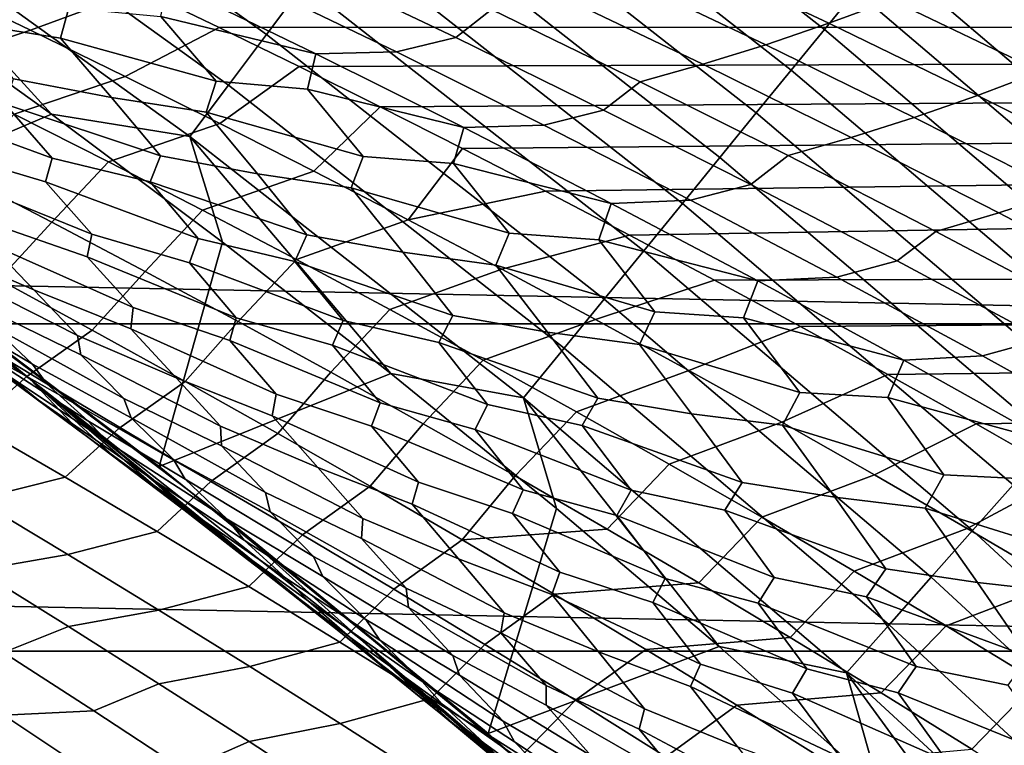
# Model space of a CAD drawing. Header units: metres. Extents: x -32 to 117, y -314 to 32.
# Tile 258 of 380: x 17.36 to 20.13, y 22.02 to 24.07. Entities that reach past the tile are written whole.
import ezdxf

# ---------------------------------------------------------------- set-up
doc = ezdxf.new("R2010")
doc.units = ezdxf.units.M
doc.layers.add('solid_24_501_064_XXX', color=7, linetype='CONTINUOUS')

msp = doc.modelspace()

# ---------------------------------------------------------------- linework, layer by layer
at = {"layer": 'solid_24_501_064_XXX'}
for points in [[(19.715281, 24.146835, -300.133514), (18.726997, 24.921106, -300.133514), (18.642801, 24.809061, -300.017517), (19.62664, 24.038271, -300.017517)], [(18.158886, 24.165089, -299.605194), (17.171129, 24.876677, -299.605194), (17.071106, 24.731768, -299.559326), (18.05311, 24.024326, -299.559326)], [(19.62664, 24.038271, -300.017517), (18.642801, 24.809061, -300.017517), (18.553757, 24.690567, -299.911987), (19.5329, 23.923458, -299.911987)], [(18.05311, 24.024326, -299.559326), (17.071106, 24.731768, -299.559326), (16.969454, 24.584499, -299.526428), (17.94561, 23.881269, -299.526428)], [(19.5329, 23.923458, -299.911987), (18.553757, 24.690567, -299.911987), (18.46034, 24.56625, -299.817505), (19.434551, 23.803005, -299.817505)], [(21.135216, 23.856728, -301.181946), (20.157463, 24.68841, -301.181946), (20.115877, 24.637476, -301.012299), (21.091614, 23.80751, -301.012299)], [(21.091614, 23.80751, -301.012299), (20.115877, 24.637476, -301.012299), (20.066599, 24.577122, -300.8479), (21.039946, 23.749187, -300.8479)], [(17.919992, 24.043806, 66.34906), (54.700001, 24.053511, 66.332779), (54.700001, 24.625265, 65.326523), (17.697502, 24.150715, 66.168381)], [(19.650311, 24.345028, 38.168167), (19.240955, 24.530233, 38.499348), (54.700001, 24.625265, 38.673473), (54.700001, 24.053511, 37.667217)], [(17.94561, 23.881269, -299.526428), (16.969454, 24.584499, -299.526428), (16.866713, 24.43565, -299.506622), (17.836958, 23.736679, -299.506622)], [(21.039946, 23.749187, -300.8479), (20.066599, 24.577122, -300.8479), (20.009888, 24.507662, -300.689575), (20.980482, 23.68207, -300.689575)], [(19.434551, 23.803005, -299.817505), (18.46034, 24.56625, -299.817505), (18.363043, 24.436771, -299.734619), (19.332119, 23.677547, -299.734619)], [(20.980482, 23.68207, -300.689575), (20.009888, 24.507662, -300.689575), (19.946043, 24.429468, -300.538208), (20.913544, 23.60651, -300.538208)], [(16.866713, 24.43565, -299.506622), (16.957956, 24.150797, -299.5), (17.447268, 23.799698, -299.5)], [(17.836958, 23.736679, -299.506622), (16.866713, 24.43565, -299.506622), (17.447268, 23.799698, -299.5)], [(19.332119, 23.677547, -299.734619), (18.363043, 24.436771, -299.734619), (18.262381, 24.302814, -299.663696), (19.226145, 23.547752, -299.663696)], [(20.913544, 23.60651, -300.538208), (19.946043, 24.429468, -300.538208), (19.875406, 24.342955, -300.394562), (20.839479, 23.522909, -300.394562)], [(20.070724, 24.149263, 37.829147), (19.650311, 24.345028, 38.168167), (54.700001, 24.053511, 37.667217)], [(20.839479, 23.522909, -300.394562), (19.875406, 24.342955, -300.394562), (19.798349, 24.248577, -300.25943), (20.758684, 23.431711, -300.25943)], [(19.226145, 23.547752, -299.663696), (18.262381, 24.302814, -299.663696), (18.158886, 24.165089, -299.605194), (19.117189, 23.414307, -299.605194)], [(19.395966, 24.318253, 38.114822), (19.817177, 24.12155, 37.775833), (19.639057, 24.055735, 37.64518), (19.218315, 24.253994, 37.982761)], [(18.266533, 24.29221, 37.905556), (18.687344, 24.09424, 37.569866), (18.587267, 24.015471, 37.366699), (18.169273, 24.215122, 37.699326)], [(17.1203, 24.164801, 66.164093), (17.387833, 24.036503, 66.380722), (17.697502, 24.150715, 66.168381), (17.477869, 24.254555, 65.989876)], [(19.218315, 24.253994, 37.982761), (19.639057, 24.055735, 37.64518), (19.461184, 23.995356, 37.511597), (19.040911, 24.195211, 37.847851)], [(20.758684, 23.431711, -300.25943), (19.798349, 24.248577, -300.25943), (19.715281, 24.146835, -300.133514), (20.671587, 23.333399, -300.133514)], [(17.495787, 24.09927, 37.085838), (17.472418, 24.013584, 36.814865), (17.202345, 24.057096, 36.738255), (17.060194, 24.217213, 37.141171)], [(18.169273, 24.215122, 37.699326), (18.587267, 24.015471, 37.366699), (18.419361, 23.975067, 37.21574), (18.002037, 24.176477, 37.547203)], [(19.040911, 24.195211, 37.847851), (19.461184, 23.995356, 37.511597), (19.283682, 23.940453, 37.375183), (18.863878, 24.141947, 37.710182)], [(17.387833, 24.036503, 66.380722), (17.1203, 24.164801, 66.164093), (16.808058, 24.062294, 66.398384), (17.075117, 23.932184, 66.613586)], [(17.773861, 24.17309, 37.441902), (18.192404, 23.969814, 37.109909), (17.755039, 24.074717, 37.169128)], [(18.419361, 23.975067, 37.21574), (18.192404, 23.969814, 37.109909), (17.773861, 24.17309, 37.441902), (18.002037, 24.176477, 37.547203)], [(19.117189, 23.414307, -299.605194), (18.158886, 24.165089, -299.605194), (18.05311, 24.024326, -299.559326), (19.005831, 23.277916, -299.559326)], [(17.447268, 23.799698, -299.5), (16.957956, 24.150797, -299.5), (16.793037, 23.520281, -299.5)], [(17.387833, 24.036503, 66.380722), (17.654823, 23.906021, 66.596596), (17.919992, 24.043806, 66.34906), (17.697502, 24.150715, 66.168381)], [(18.863878, 24.141947, 37.710182), (19.283682, 23.940453, 37.375183), (19.106682, 23.891069, 37.236034), (18.687344, 24.09424, 37.569866)], [(20.671587, 23.333399, -300.133514), (19.715281, 24.146835, -300.133514), (19.62664, 24.038271, -300.017517), (20.578648, 23.228491, -300.017517)], [(20.236925, 23.919462, 37.438545), (19.817177, 24.12155, 37.775833), (20.070724, 24.149263, 37.829147), (20.285223, 24.04706, 37.656399)], [(20.285223, 24.04706, 37.656399), (20.070724, 24.149263, 37.829147), (54.700001, 24.053511, 37.667217)], [(19.817177, 24.12155, 37.775833), (20.236925, 23.919462, 37.438545), (20.05831, 23.852129, 37.309349), (19.639057, 24.055735, 37.64518)], [(-22.751431, 23.208225, -303.5), (-21.810736, 24.094435, -303.5), (22.751431, 23.208225, -303.5)], [(-21.810736, 24.094435, -303.5), (21.810736, 24.094435, -303.5), (22.751431, 23.208225, -303.5)], [(17.755039, 24.074717, 37.169128), (17.911425, 23.892387, 36.757103), (17.472418, 24.013584, 36.814865), (17.495787, 24.09927, 37.085838)], [(18.192404, 23.969814, 37.109909), (18.168432, 23.869827, 36.841965), (17.911425, 23.892387, 36.757103), (17.755039, 24.074717, 37.169128)], [(18.687344, 24.09424, 37.569866), (19.106682, 23.891069, 37.236034), (19.003761, 23.810694, 37.03598), (18.587267, 24.015471, 37.366699)], [(17.472418, 24.013584, 36.814865), (17.615704, 23.846502, 36.411942), (17.339743, 23.899519, 36.339291), (17.202345, 24.057096, 36.738255)], [(17.919992, 24.043806, 66.34906), (18.145433, 23.933632, 66.532074), (54.700001, 24.053511, 66.332779)], [(18.145433, 23.933632, 66.532074), (18.373915, 23.819996, 66.717606), (54.700001, 24.053511, 66.332779)], [(18.373915, 23.819996, 66.717606), (18.605513, 23.702698, 66.905777), (54.700001, 24.053511, 66.332779)], [(18.605513, 23.702698, 66.905777), (18.839758, 23.582216, 67.095665), (54.700001, 24.053511, 66.332779)], [(18.839758, 23.582216, 67.095665), (19.076557, 23.45863, 67.28701), (54.700001, 24.053511, 66.332779)], [(19.316185, 23.331581, 67.480225), (54.700001, 23.44066, 67.314545), (54.700001, 24.053511, 66.332779), (19.076557, 23.45863, 67.28701)], [(19.639057, 24.055735, 37.64518), (20.05831, 23.852129, 37.309349), (19.87994, 23.79019, 37.177147), (19.461184, 23.995356, 37.511597)], [(16.040911, 24.039534, 20), (16.425798, 23.746157, 27.139278), (17.386595, 23.051964, 27.139278), (17.006699, 23.366262, 20)], [(17.750784, 22.806131, -299.5), (16.793037, 23.520281, -299.5), (16.040911, 24.039534, 20), (17.006699, 23.366262, 20)], [(17.654823, 23.906021, 66.596596), (17.387833, 24.036503, 66.380722), (17.075117, 23.932184, 66.613586), (17.341614, 23.799919, 66.827972)], [(17.921244, 23.773344, 66.811691), (18.145433, 23.933632, 66.532074), (17.919992, 24.043806, 66.34906), (17.654823, 23.906021, 66.596596)], [(19.005831, 23.277916, -299.559326), (18.05311, 24.024326, -299.559326), (17.94561, 23.881269, -299.526428), (18.892658, 23.139305, -299.526428)], [(20.578648, 23.228491, -300.017517), (19.62664, 24.038271, -300.017517), (19.5329, 23.923458, -299.911987), (20.480358, 23.117546, -299.911987)], [(17.911425, 23.892387, 36.757103), (17.883102, 23.805094, 36.490654), (17.615704, 23.846502, 36.411942), (17.472418, 24.013584, 36.814865)], [(18.587267, 24.015471, 37.366699), (19.003761, 23.810694, 37.03598), (18.835159, 23.768568, 36.886227), (18.419361, 23.975067, 37.21574)], [(19.461184, 23.995356, 37.511597), (19.87994, 23.79019, 37.177147), (19.701946, 23.733686, 37.042034), (19.283682, 23.940453, 37.375183)], [(18.192404, 23.969814, 37.109909), (18.609396, 23.76145, 36.779926), (18.168432, 23.869827, 36.841965)], [(18.835159, 23.768568, 36.886227), (18.609396, 23.76145, 36.779926), (18.192404, 23.969814, 37.109909), (18.419361, 23.975067, 37.21574)], [(19.283682, 23.940453, 37.375183), (19.701946, 23.733686, 37.042034), (19.524452, 23.682661, 36.90411), (19.106682, 23.891069, 37.236034)], [(18.187065, 23.638458, 67.026016), (18.373915, 23.819996, 66.717606), (18.145433, 23.933632, 66.532074), (17.921244, 23.773344, 66.811691)], [(20.480358, 23.117546, -299.911987), (19.5329, 23.923458, -299.911987), (19.434551, 23.803005, -299.817505), (20.377241, 23.00115, -299.817505)], [(20.236925, 23.919462, 37.438545), (20.655113, 23.711946, 37.103004), (20.475979, 23.643135, 36.975315), (20.05831, 23.852129, 37.309349)], [(17.31583, 23.827801, 36.067547), (17.449057, 23.675493, 35.67215), (17.021986, 23.831635, 35.717464), (17.036119, 23.897087, 35.997139)], [(17.615704, 23.846502, 36.411942), (17.754433, 23.681786, 36.012764), (17.31583, 23.827801, 36.067547), (17.339743, 23.899519, 36.339291)], [(17.921244, 23.773344, 66.811691), (17.654823, 23.906021, 66.596596), (17.341614, 23.799919, 66.827972), (17.607517, 23.665487, 67.041565)], [(18.892658, 23.139305, -299.526428), (17.94561, 23.881269, -299.526428), (17.836958, 23.736679, -299.506622), (18.778271, 22.999207, -299.506622)], [(18.168432, 23.869827, 36.841965), (18.325462, 23.68051, 36.430477), (17.883102, 23.805094, 36.490654), (17.911425, 23.892387, 36.757103)], [(19.106682, 23.891069, 37.236034), (19.524452, 23.682661, 36.90411), (19.418663, 23.60076, 36.707199), (19.003761, 23.810694, 37.03598)], [(18.609396, 23.76145, 36.779926), (18.580252, 23.659962, 36.516838), (18.325462, 23.68051, 36.430477), (18.168432, 23.869827, 36.841965)], [(17.449057, 23.675493, 35.67215), (17.429733, 23.608547, 35.396851), (17.15132, 23.691216, 35.325165), (17.021986, 23.831635, 35.717464)], [(17.754433, 23.681786, 36.012764), (17.725538, 23.608538, 35.745354), (17.449057, 23.675493, 35.67215), (17.31583, 23.827801, 36.067547)], [(17.883102, 23.805094, 36.490654), (18.027412, 23.630985, 36.087826), (17.754433, 23.681786, 36.012764), (17.615704, 23.846502, 36.411942)], [(20.05831, 23.852129, 37.309349), (20.475979, 23.643135, 36.975315), (20.297089, 23.579674, 36.844543), (19.87994, 23.79019, 37.177147)], [(17.447268, 23.799698, -299.5), (16.793037, 23.520281, -299.5), (17.750784, 22.806131, -299.5), (17.929358, 23.438669, -299.5)], [(17.448088, 23.494644, 67.402466), (17.607517, 23.665487, 67.041565), (17.341614, 23.799919, 66.827972), (17.184675, 23.631323, 67.192024)], [(17.836958, 23.736679, -299.506622), (17.447268, 23.799698, -299.5), (17.929358, 23.438669, -299.5)], [(18.325462, 23.68051, 36.430477), (18.292162, 23.591717, 36.168568), (18.027412, 23.630985, 36.087826), (17.883102, 23.805094, 36.490654)], [(18.452263, 23.501356, 67.239555), (18.605513, 23.702698, 66.905777), (18.373915, 23.819996, 66.717606), (18.187065, 23.638458, 67.026016)], [(19.003761, 23.810694, 37.03598), (19.418663, 23.60076, 36.707199), (19.249342, 23.556946, 36.558712), (18.835159, 23.768568, 36.886227)], [(20.377241, 23.00115, -299.817505), (19.434551, 23.803005, -299.817505), (19.332119, 23.677547, -299.734619), (20.26984, 22.879919, -299.734619)], [(18.187065, 23.638458, 67.026016), (17.921244, 23.773344, 66.811691), (17.607517, 23.665487, 67.041565), (17.872803, 23.528877, 67.254333)], [(19.87994, 23.79019, 37.177147), (20.297089, 23.579674, 36.844543), (20.118578, 23.521606, 36.710785), (19.701946, 23.733686, 37.042034)], [(17.521921, 22.909666, 30.573683), (17.386595, 23.051964, 27.139278), (16.425798, 23.746157, 27.139278), (17.273621, 23.092821, 30.907776)], [(18.609396, 23.76145, 36.779926), (19.024748, 23.547962, 36.452), (18.580252, 23.659962, 36.516838)], [(19.249342, 23.556946, 36.558712), (19.024748, 23.547962, 36.452), (18.609396, 23.76145, 36.779926), (18.835159, 23.768568, 36.886227)], [(17.836958, 23.736679, -299.506622), (17.929358, 23.438669, -299.5), (18.403728, 23.068073, -299.5)], [(18.778271, 22.999207, -299.506622), (17.836958, 23.736679, -299.506622), (18.403728, 23.068073, -299.5)], [(19.701946, 23.733686, 37.042034), (20.118578, 23.521606, 36.710785), (19.940567, 23.468977, 36.574135), (19.524452, 23.682661, 36.90411)], [(17.429733, 23.608547, 35.396851), (17.560659, 23.46081, 35.003895), (17.143993, 23.629236, 35.040768), (17.15132, 23.691216, 35.325165)], [(18.452263, 23.501356, 67.239555), (18.839758, 23.582216, 67.095665), (18.605513, 23.702698, 66.905777)], [(17.725538, 23.608538, 35.745354), (17.860188, 23.448967, 35.349571), (17.429733, 23.608547, 35.396851), (17.449057, 23.675493, 35.67215)], [(17.710852, 23.355835, 67.612053), (17.872803, 23.528877, 67.254333), (17.607517, 23.665487, 67.041565), (17.448088, 23.494644, 67.402466)], [(18.027412, 23.630985, 36.087826), (18.167362, 23.459061, 35.688553), (17.725538, 23.608538, 35.745354), (17.754433, 23.681786, 36.012764)], [(18.580252, 23.659962, 36.516838), (18.737812, 23.463604, 36.105995), (18.292162, 23.591717, 36.168568), (18.325462, 23.68051, 36.430477)], [(19.024748, 23.547962, 36.452), (18.990406, 23.445095, 36.19379), (18.737812, 23.463604, 36.105995), (18.580252, 23.659962, 36.516838)], [(20.26984, 22.879919, -299.734619), (19.332119, 23.677547, -299.734619), (19.226145, 23.547752, -299.663696), (20.158724, 22.754496, -299.663696)], [(19.524452, 23.682661, 36.90411), (19.940567, 23.468977, 36.574135), (19.831886, 23.385632, 36.380409), (19.418663, 23.60076, 36.707199)], [(17.298347, 23.33322, 67.776741), (17.448088, 23.494644, 67.402466), (17.184675, 23.631323, 67.192024), (17.034779, 23.473644, 67.567207)], [(18.452263, 23.501356, 67.239555), (18.187065, 23.638458, 67.026016), (17.872803, 23.528877, 67.254333), (18.137444, 23.390079, 67.466278)], [(18.292162, 23.591717, 36.168568), (18.437386, 23.410522, 35.765953), (18.167362, 23.459061, 35.688553), (18.027412, 23.630985, 36.087826)], [(17.560659, 23.46081, 35.003895), (17.547855, 23.397501, 34.723988), (17.271385, 23.493509, 34.651093), (17.143993, 23.629236, 35.040768)], [(17.860188, 23.448967, 35.349571), (17.835657, 23.380638, 35.078659), (17.560659, 23.46081, 35.003895), (17.429733, 23.608547, 35.396851)], [(18.167362, 23.459061, 35.688553), (18.133465, 23.384396, 35.425491), (17.860188, 23.448967, 35.349571), (17.725538, 23.608538, 35.745354)], [(18.737812, 23.463604, 36.105995), (18.699512, 23.373426, 35.848652), (18.437386, 23.410522, 35.765953), (18.292162, 23.591717, 36.168568)], [(18.452263, 23.501356, 67.239555), (18.716805, 23.362022, 67.452293), (19.076557, 23.45863, 67.28701), (18.839758, 23.582216, 67.095665)], [(19.418663, 23.60076, 36.707199), (19.831886, 23.385632, 36.380409), (19.661819, 23.34017, 36.233231), (19.249342, 23.556946, 36.558712)], [(20.297089, 23.579674, 36.844543), (20.712538, 23.36377, 36.513828), (20.533484, 23.304178, 36.381474), (20.118578, 23.521606, 36.710785)], [(19.024748, 23.547962, 36.452), (19.438368, 23.329319, 36.126167), (18.990406, 23.445095, 36.19379)], [(19.661819, 23.34017, 36.233231), (19.438368, 23.329319, 36.126167), (19.024748, 23.547962, 36.452), (19.249342, 23.556946, 36.558712)], [(20.158724, 22.754496, -299.663696), (19.226145, 23.547752, -299.663696), (19.117189, 23.414307, -299.605194), (20.044485, 22.625546, -299.605194)], [(17.271299, 23.434593, 34.362095), (17.396679, 23.303825, 33.975464), (17.114014, 23.426409, 33.909664), (16.993067, 23.546967, 34.292202)], [(17.972944, 23.214888, 67.820786), (18.137444, 23.390079, 67.466278), (17.872803, 23.528877, 67.254333), (17.710852, 23.355835, 67.612053)], [(20.118578, 23.521606, 36.710785), (20.533484, 23.304178, 36.381474), (20.354933, 23.249981, 36.246147), (19.940567, 23.468977, 36.574135)], [(17.547855, 23.397501, 34.723988), (17.67691, 23.254314, 34.333496), (17.271299, 23.434593, 34.362095), (17.271385, 23.493509, 34.651093)], [(17.561226, 23.190666, 67.985374), (17.710852, 23.355835, 67.612053), (17.448088, 23.494644, 67.402466), (17.298347, 23.33322, 67.776741)], [(18.716805, 23.362022, 67.452293), (18.452263, 23.501356, 67.239555), (18.137444, 23.390079, 67.466278), (18.401409, 23.249081, 67.677383)], [(19.940567, 23.468977, 36.574135), (20.354933, 23.249981, 36.246147), (20.243338, 23.165276, 36.055645), (19.831886, 23.385632, 36.380409)], [(17.835657, 23.380638, 35.078659), (17.968063, 23.225506, 34.685169), (17.547855, 23.397501, 34.723988), (17.560659, 23.46081, 35.003895)], [(18.403728, 23.068073, -299.5), (17.929358, 23.438669, -299.5), (17.750784, 22.806131, -299.5)], [(18.133465, 23.384396, 35.425491), (18.269423, 23.217489, 35.029438), (17.835657, 23.380638, 35.078659), (17.860188, 23.448967, 35.349571)], [(18.437386, 23.410522, 35.765953), (18.578442, 23.231323, 35.366688), (18.133465, 23.384396, 35.425491), (18.167362, 23.459061, 35.688553)], [(18.990406, 23.445095, 36.19379), (19.148386, 23.241644, 35.783695), (18.699512, 23.373426, 35.848652), (18.737812, 23.463604, 36.105995)], [(18.716805, 23.362022, 67.452293), (18.980667, 23.220446, 67.664223), (19.316185, 23.331581, 67.480225), (19.076557, 23.45863, 67.28701)], [(19.438368, 23.329319, 36.126167), (19.398813, 23.225195, 35.87286), (19.148386, 23.241644, 35.783695), (18.990406, 23.445095, 36.19379)], [(19.316185, 23.331581, 67.480225), (19.55892, 23.200689, 67.675713), (54.700001, 23.44066, 67.314545)], [(19.55892, 23.200689, 67.675713), (19.80504, 23.065565, 67.873871), (54.700001, 23.44066, 67.314545)], [(19.80504, 23.065565, 67.873871), (20.054823, 22.925797, 68.075073), (54.700001, 23.44066, 67.314545)], [(20.308544, 22.780958, 68.279678), (54.700001, 22.787764, 68.270149), (54.700001, 23.44066, 67.314545), (20.054823, 22.925797, 68.075073)], [(17.396679, 23.303825, 33.975464), (17.519754, 23.175465, 33.591549), (17.129789, 23.37281, 33.610748), (17.114014, 23.426409, 33.909664)], [(17.67691, 23.254314, 34.333496), (17.671053, 23.194256, 34.04911), (17.396679, 23.303825, 33.975464), (17.271299, 23.434593, 34.362095)], [(18.699512, 23.373426, 35.848652), (18.845539, 23.185083, 35.44635), (18.578442, 23.231323, 35.366688), (18.437386, 23.410522, 35.765953)], [(20.044485, 22.625546, -299.605194), (19.117189, 23.414307, -299.605194), (19.005831, 23.277916, -299.559326), (19.927725, 22.493752, -299.559326)], [(17.968063, 23.225506, 34.685169), (17.949772, 23.160982, 34.409752), (17.67691, 23.254314, 34.333496), (17.547855, 23.397501, 34.723988)], [(18.269423, 23.217489, 35.029438), (18.239674, 23.147886, 34.762924), (17.968063, 23.225506, 34.685169), (17.835657, 23.380638, 35.078659)], [(18.234333, 23.071789, 68.028648), (18.401409, 23.249081, 67.677383), (18.137444, 23.390079, 67.466278), (17.972944, 23.214888, 67.820786)], [(18.578442, 23.231323, 35.366688), (18.53953, 23.155346, 35.108002), (18.269423, 23.217489, 35.029438), (18.133465, 23.384396, 35.425491)], [(19.831886, 23.385632, 36.380409), (20.243338, 23.165276, 36.055645), (20.072504, 23.118204, 35.909824), (19.661819, 23.34017, 36.233231)], [(17.276031, 23.204012, 32.926212), (17.393681, 23.094213, 32.550854), (17.041071, 23.303467, 32.547173), (16.993828, 23.358156, 32.865574)], [(17.006699, 23.366262, 20), (17.386595, 23.051964, 27.139278), (18.31809, 22.318922, 27.139278), (17.944265, 22.654213, 20)], [(18.678093, 22.053082, -299.5), (17.750784, 22.806131, -299.5), (17.006699, 23.366262, 20), (17.944265, 22.654213, 20)], [(17.519754, 23.175465, 33.591549), (17.529263, 23.120922, 33.297478), (17.249033, 23.257566, 33.231655), (17.129789, 23.37281, 33.610748)], [(17.823389, 23.045979, 68.1931), (17.972944, 23.214888, 67.820786), (17.710852, 23.355835, 67.612053), (17.561226, 23.190666, 67.985374)], [(18.980667, 23.220446, 67.664223), (18.716805, 23.362022, 67.452293), (18.401409, 23.249081, 67.677383), (18.664673, 23.105871, 67.887642)], [(19.148386, 23.241644, 35.783695), (19.105072, 23.150196, 35.530937), (18.845539, 23.185083, 35.44635), (18.699512, 23.373426, 35.848652)], [(17.376978, 23.059664, 68.336273), (17.561226, 23.190666, 67.985374), (17.298347, 23.33322, 67.776741), (17.116335, 23.204409, 68.13028)], [(18.980667, 23.220446, 67.664223), (19.243818, 23.076614, 67.875343), (19.55892, 23.200689, 67.675713), (19.316185, 23.331581, 67.480225)], [(19.438368, 23.329319, 36.126167), (19.850168, 23.105488, 35.802471), (19.398813, 23.225195, 35.87286)], [(20.072504, 23.118204, 35.909824), (19.850168, 23.105488, 35.802471), (19.438368, 23.329319, 36.126167), (19.661819, 23.34017, 36.233231)], [(17.393681, 23.094213, 32.550854), (17.433697, 23.039026, 32.237888), (17.154415, 23.207626, 32.178158), (17.041071, 23.303467, 32.547173)], [(17.671053, 23.194256, 34.04911), (17.798189, 23.055868, 33.661476), (17.519754, 23.175465, 33.591549), (17.396679, 23.303825, 33.975464)], [(17.329109, 23.058941, 31.486181), (17.410372, 22.993372, 31.147726), (17.028296, 23.269629, 31.237513), (17.025963, 23.269924, 31.452799)], [(17.410372, 22.993372, 31.147726), (17.132877, 23.194756, 31.097015), (17.028296, 23.269629, 31.237513)], [(19.927725, 22.493752, -299.559326), (19.005831, 23.277916, -299.559326), (18.892658, 23.139305, -299.526428), (19.809063, 22.35981, -299.526428)], [(17.529263, 23.120922, 33.297478), (17.650774, 22.997677, 32.916779), (17.276031, 23.204012, 32.926212), (17.249033, 23.257566, 33.231655)], [(17.949772, 23.160982, 34.409752), (18.080372, 23.010256, 34.018566), (17.671053, 23.194256, 34.04911), (17.67691, 23.254314, 34.333496)], [(18.494997, 22.926531, 68.235634), (18.664673, 23.105871, 67.887642), (18.401409, 23.249081, 67.677383), (18.234333, 23.071789, 68.028648)], [(19.398813, 23.225195, 35.87286), (19.557096, 23.014597, 35.463623), (19.105072, 23.150196, 35.530937), (19.148386, 23.241644, 35.783695)], [(18.08481, 22.899143, 68.399902), (18.234333, 23.071789, 68.028648), (17.972944, 23.214888, 67.820786), (17.823389, 23.045979, 68.1931)], [(18.239674, 23.147886, 34.762924), (18.373444, 22.985285, 34.369015), (17.949772, 23.160982, 34.409752), (17.968063, 23.225506, 34.685169)], [(18.53953, 23.155346, 35.108002), (18.67668, 22.981035, 34.711784), (18.239674, 23.147886, 34.762924), (18.269423, 23.217489, 35.029438)], [(18.845539, 23.185083, 35.44635), (18.987583, 22.998543, 35.047215), (18.53953, 23.155346, 35.108002), (18.578442, 23.231323, 35.366688)], [(19.243818, 23.076614, 67.875343), (18.980667, 23.220446, 67.664223), (18.664673, 23.105871, 67.887642), (18.927208, 22.960442, 68.097054)], [(19.850168, 23.105488, 35.802471), (19.805382, 23.000229, 35.554085), (19.557096, 23.014597, 35.463623), (19.398813, 23.225195, 35.87286)], [(-23.656019, 22.285479, -303.5), (-22.751431, 23.208225, -303.5), (23.656019, 22.285479, -303.5)], [(-22.751431, 23.208225, -303.5), (22.751431, 23.208225, -303.5), (23.656019, 22.285479, -303.5)], [(17.225367, 22.926126, 68.717148), (17.376978, 23.059664, 68.336273), (17.116335, 23.204409, 68.13028), (16.964573, 23.074728, 68.511818)], [(17.410372, 22.993372, 31.147726), (17.520954, 22.909201, 30.787971), (17.273621, 23.092821, 30.907776), (17.132877, 23.194756, 31.097015)], [(17.433697, 23.039026, 32.237888), (17.549791, 22.934835, 31.86661), (17.217409, 23.148827, 31.850546), (17.154415, 23.207626, 32.178158)], [(17.650774, 22.997677, 32.916779), (17.671072, 22.943443, 32.616425), (17.393681, 23.094213, 32.550854), (17.276031, 23.204012, 32.926212)], [(17.636879, 22.912827, 68.541321), (17.823389, 23.045979, 68.1931), (17.561226, 23.190666, 67.985374), (17.376978, 23.059664, 68.336273)], [(18.080372, 23.010256, 34.018566), (18.068737, 22.949173, 33.738789), (17.798189, 23.055868, 33.661476), (17.671053, 23.194256, 34.04911)], [(19.243818, 23.076614, 67.875343), (19.506233, 22.930519, 68.085625), (19.80504, 23.065565, 67.873871), (19.55892, 23.200689, 67.675713)], [(17.798189, 23.055868, 33.661476), (17.923271, 22.919611, 33.276314), (17.529263, 23.120922, 33.297478), (17.519754, 23.175465, 33.591549)], [(18.373444, 22.985285, 34.369015), (18.349657, 22.919662, 34.098099), (18.080372, 23.010256, 34.018566), (17.949772, 23.160982, 34.409752)], [(19.105072, 23.150196, 35.530937), (19.251783, 22.954645, 35.129066), (18.987583, 22.998543, 35.047215), (18.845539, 23.185083, 35.44635)], [(20.243338, 23.165276, 36.055645), (20.652927, 22.939653, 35.732944), (20.481302, 22.891014, 35.588531), (20.072504, 23.118204, 35.909824)], [(17.549791, 22.934835, 31.86661), (17.604942, 22.875916, 31.544849), (17.329109, 23.058941, 31.486181), (17.217409, 23.148827, 31.850546)], [(18.67668, 22.981035, 34.711784), (18.641699, 22.910275, 34.449688), (18.373444, 22.985285, 34.369015), (18.239674, 23.147886, 34.762924)], [(18.987583, 22.998543, 35.047215), (18.943642, 22.92137, 34.792912), (18.67668, 22.981035, 34.711784), (18.53953, 23.155346, 35.108002)], [(19.809063, 22.35981, -299.526428), (18.892658, 23.139305, -299.526428), (18.778271, 22.999207, -299.506622), (19.689127, 22.22443, -299.506622)], [(19.557096, 23.014597, 35.463623), (19.508751, 22.921995, 35.215469), (19.251783, 22.954645, 35.129066), (19.105072, 23.150196, 35.530937)], [(17.923271, 22.919611, 33.276314), (17.926514, 22.86425, 32.987072), (17.650774, 22.997677, 32.916779), (17.529263, 23.120922, 33.297478)], [(18.754906, 22.7791, 68.441734), (18.927208, 22.960442, 68.097054), (18.664673, 23.105871, 67.887642), (18.494997, 22.926531, 68.235634)], [(19.850168, 23.105488, 35.802471), (20.260059, 22.876436, 35.480949), (19.805382, 23.000229, 35.554085)], [(20.481302, 22.891014, 35.588531), (20.260059, 22.876436, 35.480949), (19.850168, 23.105488, 35.802471), (20.072504, 23.118204, 35.909824)], [(17.520954, 22.909201, 30.787971), (17.521921, 22.909666, 30.573683), (17.273621, 23.092821, 30.907776)], [(17.671072, 22.943443, 32.616425), (17.791151, 22.825422, 32.239216), (17.433697, 23.039026, 32.237888), (17.393681, 23.094213, 32.550854)], [(19.506233, 22.930519, 68.085625), (19.243818, 23.076614, 67.875343), (18.927208, 22.960442, 68.097054), (19.188988, 22.812777, 68.305595)], [(17.485378, 22.775434, 68.921486), (17.636879, 22.912827, 68.541321), (17.376978, 23.059664, 68.336273), (17.225367, 22.926126, 68.717148)], [(17.604942, 22.875916, 31.544849), (17.719606, 22.777416, 31.177925), (17.410372, 22.993372, 31.147726), (17.329109, 23.058941, 31.486181)], [(18.538826, 22.113071, 29.209534), (18.31809, 22.318922, 27.139278), (17.386595, 23.051964, 27.139278), (18.281605, 22.321882, 29.553289)], [(18.112047, 22.45676, 29.780476), (18.281605, 22.321882, 29.553289), (17.386595, 23.051964, 27.139278)], [(18.02622, 22.524212, 29.895638), (18.112047, 22.45676, 29.780476), (17.386595, 23.051964, 27.139278)], [(17.77289, 22.720137, 30.236036), (18.02622, 22.524212, 29.895638), (17.386595, 23.051964, 27.139278)], [(17.623878, 22.83321, 30.436485), (17.77289, 22.720137, 30.236036), (17.386595, 23.051964, 27.139278)], [(17.521921, 22.909666, 30.573683), (17.623878, 22.83321, 30.436485), (17.386595, 23.051964, 27.139278)], [(18.403728, 23.068073, -299.5), (17.750784, 22.806131, -299.5), (18.678093, 22.053082, -299.5), (18.870653, 22.687691, -299.5)], [(18.068737, 22.949173, 33.738789), (18.197512, 22.803082, 33.350273), (17.923271, 22.919611, 33.276314), (17.798189, 23.055868, 33.661476)], [(18.345461, 22.750154, 68.605782), (18.494997, 22.926531, 68.235634), (18.234333, 23.071789, 68.028648), (18.08481, 22.899143, 68.399902)], [(18.778271, 22.999207, -299.506622), (18.403728, 23.068073, -299.5), (18.870653, 22.687691, -299.5)], [(19.767883, 22.782146, 68.295074), (20.054823, 22.925797, 68.075073), (19.80504, 23.065565, 67.873871), (19.506233, 22.930519, 68.085625)], [(17.791151, 22.825422, 32.239216), (17.823956, 22.769878, 31.931652), (17.549791, 22.934835, 31.86661), (17.433697, 23.039026, 32.237888)], [(17.896013, 22.763887, 68.745415), (18.08481, 22.899143, 68.399902), (17.823389, 23.045979, 68.1931), (17.636879, 22.912827, 68.541321)], [(17.719606, 22.777416, 31.177925), (17.792288, 22.712196, 30.845844), (17.520954, 22.909201, 30.787971), (17.410372, 22.993372, 31.147726)], [(17.926514, 22.86425, 32.987072), (18.050169, 22.732903, 32.6049), (17.671072, 22.943443, 32.616425), (17.650774, 22.997677, 32.916779)], [(18.349657, 22.919662, 34.098099), (18.481684, 22.761314, 33.706337), (18.068737, 22.949173, 33.738789), (18.080372, 23.010256, 34.018566)], [(18.778271, 22.999207, -299.506622), (18.870653, 22.687691, -299.5), (19.32975, 22.297846, -299.5)], [(19.689127, 22.22443, -299.506622), (18.778271, 22.999207, -299.506622), (19.32975, 22.297846, -299.5)], [(19.251783, 22.954645, 35.129066), (19.394699, 22.760696, 34.730167), (18.943642, 22.92137, 34.792912), (18.987583, 22.998543, 35.047215)], [(19.805382, 23.000229, 35.554085), (19.963852, 22.782434, 35.145809), (19.508751, 22.921995, 35.215469), (19.557096, 23.014597, 35.463623)], [(20.260059, 22.876436, 35.480949), (20.210028, 22.77017, 35.237503), (19.963852, 22.782434, 35.145809), (19.805382, 23.000229, 35.554085)], [(18.641699, 22.910275, 34.449688), (18.776712, 22.740126, 34.055473), (18.349657, 22.919662, 34.098099), (18.373444, 22.985285, 34.369015)], [(18.943642, 22.92137, 34.792912), (19.081865, 22.739582, 34.396652), (18.641699, 22.910275, 34.449688), (18.67668, 22.981035, 34.711784)], [(18.050169, 22.732903, 32.6049), (18.063772, 22.678125, 32.309612), (17.791151, 22.825422, 32.239216), (17.671072, 22.943443, 32.616425)], [(18.481684, 22.761314, 33.706337), (18.464268, 22.699327, 33.431164), (18.197512, 22.803082, 33.350273), (18.068737, 22.949173, 33.738789)], [(19.014034, 22.629492, 68.646935), (19.188988, 22.812777, 68.305595), (18.927208, 22.960442, 68.097054), (18.754906, 22.7791, 68.441734)], [(19.508751, 22.921995, 35.215469), (19.656034, 22.719179, 34.814129), (19.394699, 22.760696, 34.730167), (19.251783, 22.954645, 35.129066)], [(17.234844, 22.712944, 69.227531), (17.485378, 22.775434, 68.921486), (17.225367, 22.926126, 68.717148), (16.976141, 22.86574, 69.024734)], [(17.744583, 22.622641, 69.124817), (17.896013, 22.763887, 68.745415), (17.636879, 22.912827, 68.541321), (17.485378, 22.775434, 68.921486)], [(17.792288, 22.712196, 30.845844), (17.906046, 22.619133, 30.483227), (17.521921, 22.909666, 30.573683), (17.520954, 22.909201, 30.787971)], [(17.906046, 22.619133, 30.483227), (17.623878, 22.83321, 30.436485), (17.521921, 22.909666, 30.573683)], [(17.823956, 22.769878, 31.931652), (17.942669, 22.657221, 31.558247), (17.604942, 22.875916, 31.544849), (17.549791, 22.934835, 31.86661)], [(18.197512, 22.803082, 33.350273), (18.324478, 22.658833, 32.963989), (17.926514, 22.86425, 32.987072), (17.923271, 22.919611, 33.276314)], [(18.605316, 22.598999, 68.810715), (18.754906, 22.7791, 68.441734), (18.494997, 22.926531, 68.235634), (18.345461, 22.750154, 68.605782)], [(18.776712, 22.740126, 34.055473), (18.747427, 22.673521, 33.789062), (18.481684, 22.761314, 33.706337), (18.349657, 22.919662, 34.098099)], [(19.081865, 22.739582, 34.396652), (19.041647, 22.667776, 34.138977), (18.776712, 22.740126, 34.055473), (18.641699, 22.910275, 34.449688)], [(19.394699, 22.760696, 34.730167), (19.345718, 22.68244, 34.480263), (19.081865, 22.739582, 34.396652), (18.943642, 22.92137, 34.792912)], [(19.767883, 22.782146, 68.295074), (19.506233, 22.930519, 68.085625), (19.188988, 22.812777, 68.305595), (19.449982, 22.66287, 68.51326)], [(19.963852, 22.782434, 35.145809), (19.910465, 22.688799, 34.902279), (19.656034, 22.719179, 34.814129), (19.508751, 22.921995, 35.215469)], [(20.028742, 22.631483, 68.50367), (20.308544, 22.780958, 68.279678), (20.054823, 22.925797, 68.075073), (19.767883, 22.782146, 68.295074)], [(18.154356, 22.612837, 68.948547), (18.345461, 22.750154, 68.605782), (18.08481, 22.899143, 68.399902), (17.896013, 22.763887, 68.745415)], [(17.942669, 22.657221, 31.558247), (17.989998, 22.598333, 31.242294), (17.719606, 22.777416, 31.177925), (17.604942, 22.875916, 31.544849)], [(18.324478, 22.658833, 32.963989), (18.321457, 22.602783, 32.679565), (18.050169, 22.732903, 32.6049), (17.926514, 22.86425, 32.987072)], [(17.906046, 22.619133, 30.483227), (17.999849, 22.543789, 30.138313), (17.77289, 22.720137, 30.236036), (17.623878, 22.83321, 30.436485)], [(18.063772, 22.678125, 32.309612), (18.186155, 22.551775, 31.930685), (17.823956, 22.769878, 31.931652), (17.791151, 22.825422, 32.239216)], [(18.464268, 22.699327, 33.431164), (18.594563, 22.54545, 33.041893), (18.324478, 22.658833, 32.963989), (18.197512, 22.803082, 33.350273)], [(19.272354, 22.477692, 68.851227), (19.449982, 22.66287, 68.51326), (19.188988, 22.812777, 68.305595), (19.014034, 22.629492, 68.646935)], [(17.49272, 22.558081, 69.429283), (17.744583, 22.622641, 69.124817), (17.485378, 22.775434, 68.921486), (17.234844, 22.712944, 69.227531)], [(17.989998, 22.598333, 31.242294), (18.107489, 22.491098, 30.872948), (17.792288, 22.712196, 30.845844), (17.719606, 22.777416, 31.177925)], [(18.186155, 22.551775, 31.930685), (18.211761, 22.496016, 31.628494), (17.942669, 22.657221, 31.558247), (17.823956, 22.769878, 31.931652)], [(18.605316, 22.598999, 68.810715), (19.014034, 22.629492, 68.646935), (18.754906, 22.7791, 68.441734)], [(20.028742, 22.631483, 68.50367), (19.767883, 22.782146, 68.295074), (19.449982, 22.66287, 68.51326), (19.710165, 22.510708, 68.720047)], [(20.210028, 22.77017, 35.237503), (20.368565, 22.54513, 34.830296), (19.910465, 22.688799, 34.902279), (19.963852, 22.782434, 35.145809)], [(20.288776, 22.478519, 68.711411), (20.480017, 22.681366, 68.418152), (20.308544, 22.780958, 68.279678), (20.028742, 22.631483, 68.50367)], [(18.002954, 22.467739, 69.327141), (18.154356, 22.612837, 68.948547), (17.896013, 22.763887, 68.745415), (17.744583, 22.622641, 69.124817)], [(18.41188, 22.459665, 69.150719), (18.605316, 22.598999, 68.810715), (18.345461, 22.750154, 68.605782), (18.154356, 22.612837, 68.948547)], [(18.747427, 22.673521, 33.789062), (18.88076, 22.507477, 33.396839), (18.464268, 22.699327, 33.431164), (18.481684, 22.761314, 33.706337)], [(19.656034, 22.719179, 34.814129), (19.7997, 22.517756, 34.415581), (19.345718, 22.68244, 34.480263), (19.394699, 22.760696, 34.730167)], [(21.058607, 21.924332, -299.663696), (20.158724, 22.754496, -299.663696), (20.044485, 22.625546, -299.605194), (20.939268, 21.800087, -299.605194)], [(17.999849, 22.543789, 30.138313), (18.02622, 22.524212, 29.895638), (17.77289, 22.720137, 30.236036)], [(18.321457, 22.602783, 32.679565), (18.447128, 22.463232, 32.296051), (18.063772, 22.678125, 32.309612), (18.050169, 22.732903, 32.6049)], [(19.041647, 22.667776, 34.138977), (19.177784, 22.490009, 33.744576), (18.747427, 22.673521, 33.789062), (18.776712, 22.740126, 34.055473)], [(19.345718, 22.68244, 34.480263), (19.484894, 22.493107, 34.084076), (19.041647, 22.667776, 34.138977), (19.081865, 22.739582, 34.396652)], [(19.910465, 22.688799, 34.902279), (20.058201, 22.478659, 34.501579), (19.7997, 22.517756, 34.415581), (19.656034, 22.719179, 34.814129)], [(17.23937, 22.513277, 69.73568), (17.49272, 22.558081, 69.429283), (17.234844, 22.712944, 69.227531), (16.982733, 22.670258, 69.535271)], [(18.107489, 22.491098, 30.872948), (18.171619, 22.42639, 30.547188), (17.906046, 22.619133, 30.483227), (17.792288, 22.712196, 30.845844)], [(18.88076, 22.507477, 33.396839), (18.857565, 22.444704, 33.12627), (18.594563, 22.54545, 33.041893), (18.464268, 22.699327, 33.431164)], [(19.32975, 22.297846, -299.5), (18.870653, 22.687691, -299.5), (18.678093, 22.053082, -299.5)], [(20.368565, 22.54513, 34.830296), (20.310127, 22.450579, 34.5914), (20.058201, 22.478659, 34.501579), (19.910465, 22.688799, 34.902279)], [(18.447128, 22.463232, 32.296051), (18.454048, 22.408045, 32.00581), (18.186155, 22.551775, 31.930685), (18.063772, 22.678125, 32.309612)], [(18.594563, 22.54545, 33.041893), (18.723282, 22.393118, 32.65461), (18.321457, 22.602783, 32.679565), (18.324478, 22.658833, 32.963989)], [(19.177784, 22.490009, 33.744576), (19.142996, 22.422541, 33.48267), (18.88076, 22.507477, 33.396839), (18.747427, 22.673521, 33.789062)], [(19.484894, 22.493107, 34.084076), (19.439432, 22.420376, 33.83083), (19.177784, 22.490009, 33.744576), (19.041647, 22.667776, 34.138977)], [(19.52984, 22.32369, 69.054611), (19.710165, 22.510708, 68.720047), (19.449982, 22.66287, 68.51326), (19.272354, 22.477692, 68.851227)], [(19.7997, 22.517756, 34.415581), (19.74567, 22.438536, 34.17009), (19.484894, 22.493107, 34.084076), (19.345718, 22.68244, 34.480263)], [(18.211761, 22.496016, 31.628494), (18.33296, 22.374777, 31.253098), (17.989998, 22.598333, 31.242294), (17.942669, 22.657221, 31.558247)], [(17.944265, 22.654213, 20), (18.31809, 22.318922, 27.139278), (19.218714, 21.548267, 27.139278), (18.852053, 21.90457, 20)], [(19.57337, 21.262474, -299.5), (18.678093, 22.053082, -299.5), (17.944265, 22.654213, 20), (18.852053, 21.90457, 20)], [(20.288776, 22.478519, 68.711411), (20.028742, 22.631483, 68.50367), (19.710165, 22.510708, 68.720047), (19.969509, 22.356279, 68.925934)], [(17.749741, 22.401136, 69.629997), (18.002954, 22.467739, 69.327141), (17.744583, 22.622641, 69.124817), (17.49272, 22.558081, 69.429283)], [(18.171619, 22.42639, 30.547188), (18.288408, 22.324308, 30.18187), (17.999849, 22.543789, 30.138313), (17.906046, 22.619133, 30.483227)], [(18.260466, 22.310717, 69.528442), (18.41188, 22.459665, 69.150719), (18.154356, 22.612837, 68.948547), (18.002954, 22.467739, 69.327141)], [(18.605316, 22.598999, 68.810715), (18.864349, 22.445669, 69.014709), (19.272354, 22.477692, 68.851227), (19.014034, 22.629492, 68.646935)], [(20.939268, 21.800087, -299.605194), (20.044485, 22.625546, -299.605194), (19.927725, 22.493752, -299.559326), (20.817295, 21.6731, -299.559326)], [(18.33296, 22.374777, 31.253098), (18.37249, 22.316072, 30.942907), (18.107489, 22.491098, 30.872948), (17.989998, 22.598333, 31.242294)], [(18.723282, 22.393118, 32.65461), (18.714006, 22.336504, 32.374989), (18.447128, 22.463232, 32.296051), (18.321457, 22.602783, 32.679565)], [(18.668558, 22.304365, 69.351906), (18.864349, 22.445669, 69.014709), (18.605316, 22.598999, 68.810715), (18.41188, 22.459665, 69.150719)], [(17.495136, 22.354248, 69.935013), (17.749741, 22.401136, 69.629997), (17.49272, 22.558081, 69.429283), (17.23937, 22.513277, 69.73568)], [(18.454048, 22.408045, 32.00581), (18.578598, 22.27326, 31.625292), (18.211761, 22.496016, 31.628494), (18.186155, 22.551775, 31.930685)], [(18.288408, 22.324308, 30.18187), (18.372742, 22.250092, 29.843979), (18.02622, 22.524212, 29.895638), (17.999849, 22.543789, 30.138313)], [(18.372742, 22.250092, 29.843979), (18.112047, 22.45676, 29.780476), (18.02622, 22.524212, 29.895638)], [(18.857565, 22.444704, 33.12627), (18.989252, 22.282957, 32.736355), (18.723282, 22.393118, 32.65461), (18.594563, 22.54545, 33.041893)], [(17.311224, 22.281603, 70.297226), (17.495136, 22.354248, 69.935013), (17.23937, 22.513277, 69.73568), (17.054794, 22.444645, 70.097733)], [(18.578598, 22.27326, 31.625292), (18.597027, 22.217426, 31.328438), (18.33296, 22.374777, 31.253098), (18.211761, 22.496016, 31.628494)], [(19.142996, 22.422541, 33.48267), (19.277512, 22.24872, 33.090103), (18.857565, 22.444704, 33.12627), (18.88076, 22.507477, 33.396839)], [(19.74567, 22.438536, 34.17009), (19.885674, 22.241587, 33.774086), (19.439432, 22.420376, 33.83083), (19.484894, 22.493107, 34.084076)], [(19.786461, 22.167477, 69.257057), (19.969509, 22.356279, 68.925934), (19.710165, 22.510708, 68.720047), (19.52984, 22.32369, 69.054611)], [(20.058201, 22.478659, 34.501579), (20.20249, 22.269699, 34.103497), (19.74567, 22.438536, 34.17009), (19.7997, 22.517756, 34.415581)], [(20.817295, 21.6731, -299.559326), (19.927725, 22.493752, -299.559326), (19.809063, 22.35981, -299.526428), (20.693336, 21.544044, -299.526428)], [(18.005884, 22.242107, 69.829651), (18.260466, 22.310717, 69.528442), (18.002954, 22.467739, 69.327141), (17.749741, 22.401136, 69.629997)], [(18.37249, 22.316072, 30.942907), (18.492664, 22.199984, 30.571295), (18.171619, 22.42639, 30.547188), (18.107489, 22.491098, 30.872948)], [(18.864349, 22.445669, 69.014709), (19.12253, 22.290154, 69.217743), (19.52984, 22.32369, 69.054611), (19.272354, 22.477692, 68.851227)], [(19.439432, 22.420376, 33.83083), (19.576569, 22.234915, 33.436356), (19.142996, 22.422541, 33.48267), (19.177784, 22.490009, 33.744576)], [(20.54796, 22.32324, 68.918266), (20.288776, 22.478519, 68.711411), (19.969509, 22.356279, 68.925934), (20.227982, 22.199572, 69.130905)], [(20.310127, 22.450579, 34.5914), (20.458193, 22.233059, 34.191452), (20.20249, 22.269699, 34.103497), (20.058201, 22.478659, 34.501579)], [(18.372742, 22.250092, 29.843979), (18.488708, 22.153318, 29.483171), (18.281605, 22.321882, 29.553289), (18.112047, 22.45676, 29.780476)], [(18.517088, 22.151569, 69.728714), (18.668558, 22.304365, 69.351906), (18.41188, 22.459665, 69.150719), (18.260466, 22.310717, 69.528442)], [(18.714006, 22.336504, 32.374989), (18.84156, 22.188654, 31.990259), (18.454048, 22.408045, 32.00581), (18.447128, 22.463232, 32.296051)], [(18.924366, 22.146927, 69.552109), (19.12253, 22.290154, 69.217743), (18.864349, 22.445669, 69.014709), (18.668558, 22.304365, 69.351906)], [(19.277512, 22.24872, 33.090103), (19.248537, 22.185289, 32.824135), (18.989252, 22.282957, 32.736355), (18.857565, 22.444704, 33.12627)], [(20.20249, 22.269699, 34.103497), (20.14341, 22.189632, 33.862427), (19.885674, 22.241587, 33.774086), (19.74567, 22.438536, 34.17009)], [(18.492664, 22.199984, 30.571295), (18.548273, 22.135954, 30.251818), (18.288408, 22.324308, 30.18187), (18.171619, 22.42639, 30.547188)], [(19.576569, 22.234915, 33.436356), (19.536276, 22.166704, 33.178955), (19.277512, 22.24872, 33.090103), (19.142996, 22.422541, 33.48267)], [(19.885674, 22.241587, 33.774086), (19.834967, 22.168049, 33.525276), (19.576569, 22.234915, 33.436356), (19.439432, 22.420376, 33.83083)], [(17.750002, 22.193163, 70.133255), (18.005884, 22.242107, 69.829651), (17.749741, 22.401136, 69.629997), (17.495136, 22.354248, 69.935013)], [(18.84156, 22.188654, 31.990259), (18.84181, 22.133192, 31.705036), (18.578598, 22.27326, 31.625292), (18.454048, 22.408045, 32.00581)], [(18.989252, 22.282957, 32.736355), (19.119595, 22.122452, 32.348206), (18.714006, 22.336504, 32.374989), (18.723282, 22.393118, 32.65461)], [(17.566715, 22.116493, 70.495575), (17.750002, 22.193163, 70.133255), (17.495136, 22.354248, 69.935013), (17.311224, 22.281603, 70.297226)], [(18.597027, 22.217426, 31.328438), (18.720566, 22.087496, 30.951202), (18.37249, 22.316072, 30.942907), (18.33296, 22.374777, 31.253098)], [(20.693336, 21.544044, -299.526428), (19.809063, 22.35981, -299.526428), (19.689127, 22.22443, -299.506622), (20.568047, 21.413605, -299.506622)], [(20.042191, 22.009039, 69.458565), (20.227982, 22.199572, 69.130905), (19.969509, 22.356279, 68.925934), (19.786461, 22.167477, 69.257057)], [(19.119595, 22.122452, 32.348206), (19.104073, 22.065403, 32.073368), (18.84156, 22.188654, 31.990259), (18.714006, 22.336504, 32.374989)], [(18.26112, 22.080984, 70.028244), (18.517088, 22.151569, 69.728714), (18.260466, 22.310717, 69.528442), (18.005884, 22.242107, 69.829651)], [(18.488708, 22.153318, 29.483171), (18.538826, 22.113071, 29.209534), (18.281605, 22.321882, 29.553289)], [(18.548273, 22.135954, 30.251818), (18.667944, 22.024731, 29.883972), (18.372742, 22.250092, 29.843979), (18.288408, 22.324308, 30.18187)], [(19.323162, 21.44379, 28.15933), (19.218714, 21.548267, 27.139278), (18.31809, 22.318922, 27.139278), (19.080933, 21.655884, 28.483889)], [(19.060207, 21.673803, 28.51166), (19.080933, 21.655884, 28.483889), (18.31809, 22.318922, 27.139278)], [(18.975489, 21.746044, 28.832134), (19.060207, 21.673803, 28.51166), (18.31809, 22.318922, 27.139278), (18.798506, 21.897022, 28.862188)], [(18.598246, 22.064106, 29.130116), (18.798506, 21.897022, 28.862188), (18.31809, 22.318922, 27.139278)], [(18.538826, 22.113071, 29.209534), (18.598246, 22.064106, 29.130116), (18.31809, 22.318922, 27.139278)], [(18.720566, 22.087496, 30.951202), (18.752323, 22.029131, 30.646746), (18.492664, 22.199984, 30.571295), (18.37249, 22.316072, 30.942907)], [(18.772799, 21.990286, 69.927948), (18.924366, 22.146927, 69.552109), (18.668558, 22.304365, 69.351906), (18.517088, 22.151569, 69.728714)], [(19.32975, 22.297846, -299.5), (18.678093, 22.053082, -299.5), (19.57337, 21.262474, -299.5), (19.78056, 21.89892, -299.5)], [(19.12253, 22.290154, 69.217743), (19.379833, 22.132444, 69.419807), (19.786461, 22.167477, 69.257057), (19.52984, 22.32369, 69.054611)], [(19.689127, 22.22443, -299.506622), (19.32975, 22.297846, -299.5), (19.78056, 21.89892, -299.5)], [(-24.523338, 21.327351, -303.5), (-23.656019, 22.285479, -303.5), (24.523338, 21.327351, -303.5)], [(-23.656019, 22.285479, -303.5), (23.656019, 22.285479, -303.5), (24.523338, 21.327351, -303.5)], [(17.31279, 22.10494, 70.804436), (17.566715, 22.116493, 70.495575), (17.311224, 22.281603, 70.297226), (17.058437, 22.272215, 70.607086)], [(18.84181, 22.133192, 31.705036), (18.968388, 21.989868, 31.323078), (18.597027, 22.217426, 31.328438), (18.578598, 22.27326, 31.625292)], [(19.179272, 21.987341, 69.751312), (19.379833, 22.132444, 69.419807), (19.12253, 22.290154, 69.217743), (18.924366, 22.146927, 69.552109)], [(19.248537, 22.185289, 32.824135), (19.381491, 22.015589, 32.433697), (19.119595, 22.122452, 32.348206), (18.989252, 22.282957, 32.736355)], [(18.003946, 22.030014, 70.330399), (18.26112, 22.080984, 70.028244), (18.005884, 22.242107, 69.829651), (17.750002, 22.193163, 70.133255)], [(18.667944, 22.024731, 29.883972), (18.742849, 21.951826, 29.553045), (18.488708, 22.153318, 29.483171), (18.372742, 22.250092, 29.843979)], [(19.536276, 22.166704, 33.178955), (19.671846, 21.985031, 32.786163), (19.248537, 22.185289, 32.824135), (19.277512, 22.24872, 33.090103)], [(18.968388, 21.989868, 31.323078), (18.979654, 21.934107, 31.031542), (18.720566, 22.087496, 30.951202), (18.597027, 22.217426, 31.328438)], [(19.834967, 22.168049, 33.525276), (19.972975, 21.974823, 33.130844), (19.536276, 22.166704, 33.178955), (19.576569, 22.234915, 33.436356)], [(19.689127, 22.22443, -299.506622), (19.78056, 21.89892, -299.5), (20.223351, 21.490669, -299.5)], [(20.568047, 21.413605, -299.506622), (19.689127, 22.22443, -299.506622), (20.223351, 21.490669, -299.5)], [(20.14341, 22.189632, 33.862427), (20.284115, 21.985001, 33.466717), (19.834967, 22.168049, 33.525276), (19.885674, 22.241587, 33.774086)], [(17.821241, 21.94931, 70.692772), (18.003946, 22.030014, 70.330399), (17.750002, 22.193163, 70.133255), (17.566715, 22.116493, 70.495575)], [(18.752323, 22.029131, 30.646746), (18.875031, 21.904072, 30.273041), (18.548273, 22.135954, 30.251818), (18.492664, 22.199984, 30.571295)], [(19.104073, 22.065403, 32.073368), (19.233368, 21.909157, 31.687565), (18.84181, 22.133192, 31.705036), (18.84156, 22.188654, 31.990259)], [(20.296999, 21.848368, 69.659103), (20.485556, 22.040573, 69.334946), (20.227982, 22.199572, 69.130905), (20.042191, 22.009039, 69.458565)], [(19.671846, 21.985031, 32.786163), (19.637098, 21.921062, 32.524788), (19.381491, 22.015589, 32.433697), (19.248537, 22.185289, 32.824135)], [(19.379833, 22.132444, 69.419807), (19.636229, 21.972528, 69.620895), (20.042191, 22.009039, 69.458565), (19.786461, 22.167477, 69.257057)], [(19.972975, 21.974823, 33.130844), (19.927181, 21.905993, 32.877953), (19.671846, 21.985031, 32.786163), (19.536276, 22.166704, 33.178955)], [(20.284115, 21.985001, 33.466717), (20.228159, 21.910774, 33.222351), (19.972975, 21.974823, 33.130844), (19.834967, 22.168049, 33.525276)], [(18.515423, 21.917761, 70.225769), (18.772799, 21.990286, 69.927948), (18.517088, 22.151569, 69.728714), (18.26112, 22.080984, 70.028244)], [(18.742849, 21.951826, 29.553045), (18.861916, 21.8456, 29.189428), (18.538826, 22.113071, 29.209534), (18.488708, 22.153318, 29.483171)], [(18.875031, 21.904072, 30.273041), (18.922153, 21.840893, 29.959797), (18.667944, 22.024731, 29.883972), (18.548273, 22.135954, 30.251818)], [(19.027563, 21.82686, 70.126129), (19.179272, 21.987341, 69.751312), (18.924366, 22.146927, 69.552109), (18.772799, 21.990286, 69.927948)], [(19.233368, 21.909157, 31.687565), (19.226961, 21.853558, 31.407351), (18.968388, 21.989868, 31.323078), (18.84181, 22.133192, 31.705036)], [(19.43325, 21.8256, 69.949493), (19.636229, 21.972528, 69.620895), (19.379833, 22.132444, 69.419807), (19.179272, 21.987341, 69.751312)], [(17.317926, 21.937849, 71.314278), (17.566162, 21.935617, 71.000603), (17.31279, 22.10494, 70.804436), (17.065704, 22.109364, 71.11898)], [(17.566162, 21.935617, 71.000603), (17.821241, 21.94931, 70.692772), (17.566715, 22.116493, 70.495575), (17.31279, 22.10494, 70.804436)], [(18.861916, 21.8456, 29.189428), (18.598246, 22.064106, 29.130116), (18.538826, 22.113071, 29.209534)], [(19.381491, 22.015589, 32.433697), (19.513315, 21.846817, 32.044811), (19.104073, 22.065403, 32.073368), (19.119595, 22.122452, 32.348206)], [(18.256937, 21.864792, 70.526443), (18.515423, 21.917761, 70.225769), (18.26112, 22.080984, 70.028244), (18.003946, 22.030014, 70.330399)], [(18.979654, 21.934107, 31.031542), (19.105387, 21.795376, 30.652634), (18.752323, 22.029131, 30.646746), (18.720566, 22.087496, 30.951202)], [(18.861916, 21.8456, 29.189428), (18.975489, 21.746044, 28.832134), (18.798506, 21.897022, 28.862188), (18.598246, 22.064106, 29.130116)], [(19.513315, 21.846817, 32.044811), (19.491558, 21.789471, 31.774757), (19.233368, 21.909157, 31.687565), (19.104073, 22.065403, 32.073368)], [(18.074776, 21.78005, 70.888809), (18.256937, 21.864792, 70.526443), (18.003946, 22.030014, 70.330399), (17.821241, 21.94931, 70.692772)], [(18.922153, 21.840893, 29.959797), (19.044546, 21.720402, 29.589603), (18.742849, 21.951826, 29.553045), (18.667944, 22.024731, 29.883972)], [(19.105387, 21.795376, 30.652634), (19.129398, 21.737509, 30.353878), (18.875031, 21.904072, 30.273041), (18.752323, 22.029131, 30.646746)]]:
    msp.add_3dface(points, dxfattribs=at)

doc.saveas('drawing.dxf')
